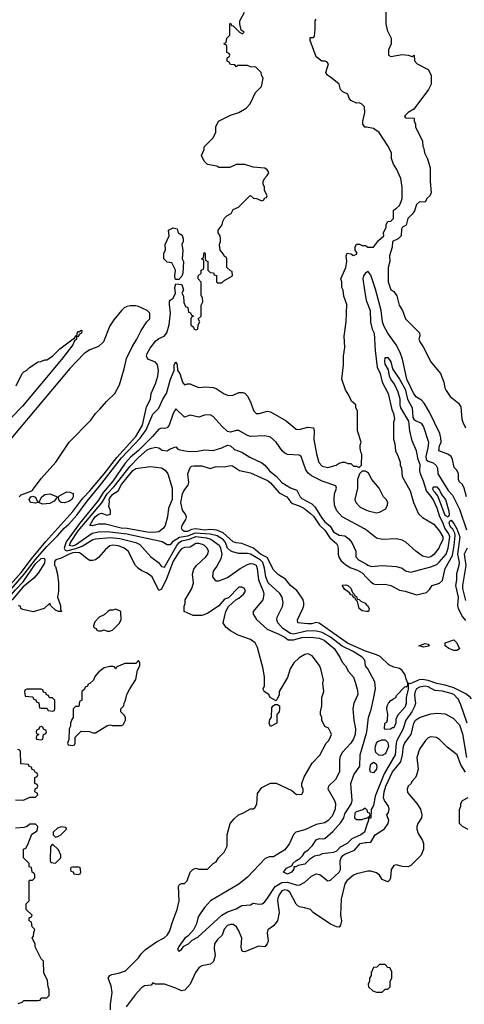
# Model space of a CAD drawing. Header units: inches. Extents: x 2348341 to 2479810, y 460419 to 613669.
# Tile 541 of 656: x 2417580 to 2420683, y 577868 to 584738. Entities that reach past the tile are written whole.
import ezdxf

# ---------------------------------------------------------------- set-up
doc = ezdxf.new("R2010")
doc.units = ezdxf.units.IN
doc.header["$MEASUREMENT"] = 0
for name, color, linetype in [('C4517', 7, 'Continuous'), ('C4518', 7, 'Continuous'), ('C4527', 7, 'Continuous'), ('C4528', 7, 'Continuous')]:
    doc.layers.add(name, color=color, linetype=linetype)

msp = doc.modelspace()

# ---------------------------------------------------------------- linework, layer by layer
at = {"layer": 'C4517', "color": 2}
for points, elevation in [([(2417677.3, 580000), (2417678, 579998), (2417692.7, 579992.7), (2417698, 579978), (2417712.7, 579972.7), (2417718, 579938), (2417730, 579934), (2417770, 579934), (2417778, 579918), (2417810, 579914), (2417822, 579918), (2417826, 579930), (2417826, 579990), (2417816, 580000)], 78), ([(2418014, 580000), (2418014, 579990), (2417998, 579982), (2417992.7, 579947.3), (2417970, 579946), (2417954, 579930), (2417954, 579870), (2417943.6, 579856.4), (2417934, 579830), (2417934, 579810), (2417926, 579790), (2417923.6, 579716.4), (2417914, 579690), (2417918, 579678), (2417950, 579674), (2417962, 579678), (2417966, 579690), (2417967.3, 579732.7), (2418010, 579774), (2418067.3, 579772.7), (2418090, 579762), (2418110, 579762), (2418189.1, 579810.9), (2418210, 579818), (2418226, 579814), (2418290, 579814), (2418302, 579818), (2418318, 579850), (2418318, 579870), (2418310, 579886), (2418286, 579910), (2418286, 579930), (2418306, 579950), (2418308, 579970), (2418316.4, 579983.6), (2418320.5, 580000)], 78), ([(2418214, 577830), (2418214, 577870), (2418225.2, 577950), (2418217.5, 577997.5), (2418198, 578050), (2418208, 578070), (2418223.1, 578076.9), (2418270, 578084.7), (2418318, 578102), (2418410, 578192), (2418430, 578222), (2418458, 578250), (2418534.6, 578305.4), (2418588.9, 578331.1), (2418609.1, 578350.9), (2418624.7, 578375.3), (2418635.5, 578404.5), (2418643.2, 578436.8), (2418679, 578530), (2418694, 578590), (2418688.7, 578690), (2418695.3, 578704.7), (2418710, 578712), (2418730, 578712), (2418748, 578730), (2418769.3, 578790.7), (2418788, 578810), (2418810, 578818), (2418830, 578811.3), (2418890, 578812), (2418930, 578852), (2418950, 578862), (2418968, 578890), (2419008, 578930), (2419028.4, 578971.6), (2419028.7, 579050), (2419049.1, 579130.9), (2419076.4, 579163.6), (2419106, 579190), (2419138, 579202), (2419190, 579232), (2419210, 579232), (2419220.4, 579239.6), (2419234.6, 579265.4), (2419240.4, 579339.6), (2419270, 579382), (2419330, 579412), (2419370, 579412), (2419479.8, 579359.8), (2419512.7, 579332.7), (2419550, 579334), (2419558, 579350), (2419558, 579370), (2419548, 579390), (2419548, 579410), (2419564.7, 579455.3), (2419622, 579550), (2419673.6, 579606.4), (2419718, 579690), (2419738, 579710), (2419750, 579734), (2419755.3, 579750), (2419750, 579766), (2419734.6, 579794.6), (2419710, 579806), (2419688, 579850), (2419688, 579870), (2419678, 579890), (2419678, 579910), (2419688.4, 579951.6), (2419688.9, 580000)], 74), ([(2419925.8, 580000), (2419912.7, 579970), (2419903.7, 579930), (2419911.9, 579851.9), (2419924.5, 579790), (2419920.7, 579750), (2419910, 579721), (2419890, 579690.8), (2419830, 579624.7), (2419815.1, 579590), (2419812.3, 579570), (2419812.3, 579490), (2419783.3, 579436.7), (2419734, 579390), (2419729.3, 579370.7), (2419777.2, 579290), (2419783.7, 579270), (2419780.7, 579230), (2419759.5, 579180.5), (2419732.3, 579150), (2419710, 579135.5), (2419650, 579123.8), (2419570, 579086), (2419506, 579070), (2419490, 579054), (2419462, 578990), (2419430, 578946.8), (2419350, 578898), (2419323.1, 578896.9), (2419294, 578886), (2419170, 578755.5), (2419110, 578706), (2418912.3, 578590), (2418870, 578542.8), (2418830, 578486), (2418822, 578470), (2418813.3, 578430), (2418792.9, 578387.1), (2418754.9, 578345.1), (2418732.7, 578330), (2418690, 578270.7), (2418681.2, 578250), (2418690, 578239), (2418710.3, 578249.7), (2418726, 578274), (2418758.8, 578290), (2418783.1, 578316.9), (2418824, 578336), (2418990, 578491.5), (2419030, 578513.6), (2419090, 578534.5), (2419130, 578558), (2419190, 578562), (2419210, 578574), (2419250, 578566), (2419271.3, 578570), (2419290, 578584), (2419310, 578609), (2419363.7, 578690), (2419410, 578718), (2419450, 578721), (2419510, 578700.9), (2419530, 578699.3), (2419570, 578721.2), (2419616.4, 578763.6), (2419650, 578779.3), (2419674.8, 578774.8), (2419730, 578729), (2419750, 578734), (2419810.3, 578789.7), (2419819.3, 578810), (2419816.5, 578870), (2419822.6, 578890), (2419834.5, 578905.5), (2419850, 578916.4), (2419915.9, 578944.1), (2419956, 578990), (2419990, 578997.6), (2420000, 578997.9)], 70), ([(2419377, 580000), (2419370, 579986), (2419344.8, 580000)], 74), ([(2420000, 579112.7), (2419985.5, 579070), (2419960.7, 579050), (2419898, 579022), (2419866, 578990), (2419815.8, 578964.2), (2419790, 578938), (2419770, 578927), (2419690, 578919), (2419672, 578910), (2419637.3, 578902.7), (2419601.4, 578878.6), (2419570, 578845.2), (2419523.6, 578836.4), (2419508, 578828), (2419492, 578828), (2419492, 578812), (2419477.3, 578790), (2419450, 578777.2), (2419422, 578790), (2419442, 578818), (2419482, 578838), (2419486, 578850), (2419508, 578870), (2419534.6, 578885.4), (2419554.6, 578905.4), (2419568.7, 578930), (2419593.2, 578946.8), (2419623.2, 578976.8), (2419650, 579016), (2419670, 579026), (2419690, 579022), (2419710, 579024.7), (2419766, 579074), (2419822, 579138), (2419841.2, 579170), (2419850, 579198), (2419895.3, 579270), (2419899, 579290), (2419891.6, 579410), (2419911.6, 579470), (2419953.3, 579530), (2419955.6, 579610), (2420000, 579760.2)], 66), ([(2417550, 579294), (2417607.3, 579292.7), (2417650, 579314), (2417690, 579314), (2417706, 579330), (2417702, 579342), (2417686, 579350), (2417687.3, 579372.7), (2417702, 579378), (2417706, 579390), (2417702, 579402), (2417686, 579410), (2417686, 579450), (2417702, 579458), (2417706, 579470), (2417702, 579482), (2417687.3, 579487.3), (2417682, 579502), (2417667.3, 579507.3), (2417662, 579522), (2417647.3, 579527.3), (2417642, 579542), (2417587.3, 579547.3), (2417586, 579630), (2417582, 579642), (2417567.3, 579647.3)], 78), ([(2420000, 579228), (2419990, 579238), (2419973.7, 579226.3), (2419927.9, 579212.1), (2419918.8, 579201.2), (2419916, 579170), (2419930, 579158.8), (2419970, 579157.3), (2419990, 579166), (2419995.3, 579164.7), (2420000, 579167)], 66), ([(2417570, 577874), (2417596.4, 577883.6), (2417610, 577894), (2417710, 577894), (2417722, 577898), (2417730, 577914), (2417770, 577914), (2417786, 577930), (2417786, 577970), (2417778, 577990), (2417774.6, 578034.6), (2417748.7, 578088.7), (2417746, 578170), (2417730, 578186), (2417688, 578270), (2417688, 578290), (2417668, 578330), (2417676.4, 578343.6), (2417678, 578370), (2417686, 578390), (2417668, 578410), (2417662, 578442), (2417646, 578450), (2417647.3, 578472.7), (2417662, 578478), (2417666, 578490), (2417626, 578530), (2417626, 578570), (2417646, 578590), (2417646, 578730), (2417650, 578734), (2417670, 578734), (2417686, 578750), (2417686, 578770), (2417682, 578782), (2417666, 578790), (2417662, 578822), (2417647.3, 578827.3), (2417646, 578850), (2417606, 578890), (2417606, 578950), (2417622, 578958), (2417636.4, 578983.6), (2417664, 579056), (2417702, 579078), (2417706, 579110), (2417690, 579126), (2417650, 579126), (2417632, 579108), (2417610, 579102), (2417550, 579098)], 78), ([(2420000, 578795), (2419930, 578779.3), (2419910, 578769.3), (2419864, 578730), (2419848, 578710), (2419822.8, 578602.8), (2419818, 578490), (2419824.7, 578450), (2419819.6, 578420.4), (2419810, 578406), (2419790, 578408), (2419750, 578428.7), (2419628, 578510), (2419608.9, 578528.9), (2419570, 578542), (2419529.2, 578549.2), (2419510, 578568), (2419464.5, 578650), (2419450, 578661.6), (2419430, 578667.3), (2419410, 578659.5), (2419390, 578632.3), (2419380.3, 578610), (2419378.7, 578590), (2419390.8, 578510), (2419378, 578450), (2419350, 578415.3), (2419310.8, 578389.2), (2419308, 578368), (2419313, 578310), (2419306.8, 578290), (2419291.3, 578270), (2419246.4, 578273.6), (2419150, 578235.3), (2419138, 578238), (2419130, 578246), (2419126.3, 578266.3), (2419129.4, 578330), (2419110, 578382), (2419093.2, 578410), (2419070, 578425.2), (2419050, 578426), (2419030, 578418), (2419007.4, 578392.6), (2418993, 578350), (2418959.3, 578320.7), (2418939.3, 578290), (2418936.7, 578256.7), (2418943, 578210), (2418933, 578167), (2418910.6, 578149.4), (2418850, 578137.2), (2418830, 578124), (2418806.8, 578090), (2418770, 578008), (2418732.7, 577967.3), (2418710, 577962), (2418670, 577982), (2418590, 578008.7), (2418528.7, 578008.7), (2418510, 578018), (2418498.5, 578001.5), (2418450, 577996.3), (2418430, 577983.7), (2418385.1, 577934.9), (2418322.8, 577850)], 74)]:
    msp.add_lwpolyline(points, dxfattribs=dict(at, elevation=elevation))
for points, elevation in [([(2419330, 579806), (2419322, 579830), (2419325.6, 579854.4), (2419338, 579870), (2419340.4, 579939.6), (2419348, 579952), (2419360.4, 579959.6), (2419379.6, 579959.6), (2419392, 579950), (2419394, 579930), (2419391.6, 579908.4), (2419374, 579890), (2419374, 579830)], 74), ([(2417730, 579806), (2417718, 579802), (2417712.7, 579787.3), (2417698, 579782), (2417694, 579770), (2417698, 579758), (2417714, 579750), (2417698, 579742), (2417694, 579730), (2417698, 579718), (2417730, 579714), (2417742, 579718), (2417746, 579750), (2417762, 579758), (2417766, 579770), (2417762, 579782), (2417747.3, 579787.3), (2417742, 579802)], 78), ([(2417870, 579106), (2417843.6, 579096.4), (2417814, 579070), (2417814, 579050), (2417830, 579034), (2417850, 579042), (2417866, 579050), (2417906, 579090), (2417902, 579102)], 78), ([(2417810, 578986), (2417794, 578970), (2417792.7, 578872.7), (2417798, 578858), (2417830, 578854), (2417866, 578890), (2417866, 578910), (2417850, 578946)], 78), ([(2417990, 578826), (2417950, 578826), (2417938, 578822), (2417934, 578810), (2417938, 578798), (2417952.7, 578792.7), (2417958, 578778), (2417990, 578774), (2418002, 578778), (2418006, 578790), (2418002, 578822)], 78)]:
    msp.add_lwpolyline(points, close=True, dxfattribs=dict(at, elevation=elevation))
at = {"layer": 'C4518', "color": 2}
for points, elevation in [([(2417443.9, 580716.1), (2417590, 580880.8), (2417663.3, 580976.7), (2417763.6, 581096.4), (2417950, 581307.7), (2418020.8, 581399.2), (2418069.7, 581450), (2418170, 581570.3), (2418256.8, 581683.2), (2418390, 581830.4), (2418436.5, 581910), (2418464.2, 582035.8), (2418492.7, 582090), (2418497.2, 582130), (2418530, 582204.7), (2418544.2, 582250), (2418547.8, 582290), (2418540.7, 582330), (2418527.8, 582347.8), (2418475.3, 582370), (2418464, 582390), (2418469, 582409), (2418490, 582446), (2418530, 582497.3), (2418550, 582513.4), (2418589.3, 582530.7), (2418606, 582554), (2418622, 582610), (2418633.2, 582690), (2418625.1, 582750), (2418626.3, 582773.7), (2418630, 582782), (2418650, 582794), (2418668, 582830), (2418662, 582870), (2418670, 582894), (2418711.6, 582891.6), (2418722, 582850), (2418712, 582830), (2418722, 582810), (2418725.4, 582765.4), (2418738, 582738), (2418754, 582730), (2418758, 582698), (2418770, 582694), (2418778, 582678), (2418794, 582670), (2418778, 582662), (2418774, 582650), (2418774, 582610), (2418792.7, 582592.7), (2418798, 582578), (2418810, 582574), (2418822, 582578), (2418826, 582610), (2418838, 582630), (2418826, 582650), (2418846, 582670), (2418847.3, 582747.3), (2418858, 582770), (2418856.4, 582796.4), (2418847.3, 582812.7), (2418847.3, 582907.3), (2418826, 582930), (2418826, 582950), (2418846, 582970), (2418846, 582990), (2418862, 582998), (2418866, 583010), (2418866, 583050), (2418862, 583062), (2418848, 583070), (2418862, 583078), (2418867.3, 583112.7), (2418874, 583110), (2418874, 583070), (2418878, 583058), (2418894, 583050), (2418894, 582990), (2418910, 582974), (2418931.6, 582971.6), (2418938, 582958), (2418952.7, 582952.7), (2418954, 582910), (2418962, 582902), (2418990, 582902), (2419004, 582916), (2419066, 582950), (2419062, 582982), (2419050, 582986), (2419026, 583010), (2419026, 583070), (2419022, 583082), (2419010, 583086), (2419003.1, 583103.1), (2418978, 583130), (2418975.3, 583170), (2418982, 583190), (2418982, 583210), (2418978, 583230), (2418966, 583250), (2418966, 583270), (2418994, 583306), (2418998, 583330), (2419010, 583354), (2419026, 583370), (2419054.6, 583385.4), (2419070, 583414), (2419106, 583430), (2419186, 583510), (2419190, 583512), (2419212.7, 583492.7), (2419231.6, 583491.6), (2419270, 583474), (2419282, 583478), (2419290, 583494), (2419302, 583498), (2419306, 583510), (2419288.4, 583548.4), (2419288, 583570), (2419278, 583590), (2419278, 583610), (2419288, 583630), (2419308, 583650), (2419318, 583670), (2419316.4, 583676.4), (2419308, 583690), (2419290, 583702), (2419210, 583709), (2419150, 583728.7), (2419091.6, 583728.4), (2419047.3, 583707.3), (2418970, 583706), (2418956.4, 583716.4), (2418890, 583728), (2418868, 583750), (2418848.7, 583790), (2418867.3, 583832.7), (2418868.4, 583851.6), (2418928.4, 583911.6), (2418948, 583950), (2418948.4, 583991.6), (2418968, 584030), (2419050, 584071.3), (2419110, 584091.3), (2419160.4, 584119.6), (2419188, 584150), (2419226, 584230), (2419268, 584272), (2419278, 584330), (2419268, 584350), (2419266, 584370), (2419227.3, 584407.3), (2419190, 584408.7), (2419170, 584418), (2419102, 584418), (2419090, 584408), (2419082, 584422), (2419050, 584426), (2419042, 584442), (2419028.4, 584448.4), (2419028.4, 584471.6), (2419042, 584478), (2419046, 584490), (2419042, 584502), (2419026, 584510), (2419026, 584550), (2419022, 584562), (2419010, 584566), (2419008, 584572), (2419022, 584578), (2419026, 584610), (2419046, 584630), (2419046, 584710), (2419050, 584714), (2419058, 584698), (2419070, 584694), (2419114, 584650), (2419130, 584642), (2419138, 584642), (2419146, 584650), (2419126, 584666), (2419115.3, 584710), (2419115.3, 584730), (2419148, 584790)], 78), ([(2420000, 583987.1), (2419989.1, 583989.1), (2419975.3, 584010), (2419975.3, 584030), (2419988, 584090), (2419986, 584130), (2419966, 584150), (2419950, 584158), (2419930, 584155.3), (2419890, 584175.3), (2419879, 584190), (2419870, 584218), (2419834.6, 584234.6), (2419818, 584250), (2419808.4, 584288.4), (2419750, 584338), (2419728, 584350), (2419715.3, 584370), (2419735.3, 584430), (2419723.1, 584443.1), (2419710, 584448.7), (2419689.3, 584449.3), (2419650, 584478), (2419607.3, 584592.7), (2419607.3, 584612.7), (2419630, 584614), (2419636.4, 584623.6), (2419642, 584670), (2419642, 584730), (2419650, 584742)], 74), ([(2417454.9, 580690), (2417611.4, 580868.6), (2417689.2, 580970.8), (2417770, 581063.2), (2417844.2, 581135.8), (2417890, 581190.3), (2417922, 581218), (2417978.4, 581281.6), (2418050, 581379.5), (2418137, 581483), (2418290, 581680.7), (2418421.7, 581818.3), (2418462.5, 581877.5), (2418510, 581986.8), (2418551.5, 582028.5), (2418579.3, 582090), (2418605.2, 582130), (2418632.3, 582230), (2418659, 582290), (2418657.2, 582330), (2418670, 582351), (2418679.1, 582330), (2418681, 582290), (2418697.3, 582270), (2418716, 582210), (2418730, 582191.3), (2418750, 582198), (2418770, 582198), (2418787.1, 582187.1), (2418830, 582171.3), (2418876, 582176), (2418930, 582171.3), (2418950, 582164.7), (2419007.1, 582127.1), (2419036.9, 582116.9), (2419070, 582118), (2419110, 582138), (2419136.9, 582136.9), (2419150, 582132), (2419170, 582112), (2419190, 582072), (2419210.9, 582010.9), (2419230, 581991.3), (2419250, 581991), (2419310, 582006), (2419330, 582001), (2419439.3, 581939.3), (2419510, 581881), (2419530, 581878.8), (2419590, 581896), (2419630, 581891.3), (2419634.8, 581870), (2419633.4, 581810), (2419650.6, 581710), (2419668.3, 581648.3), (2419690, 581622.8), (2419730, 581614.8), (2419789.1, 581630.9), (2419810, 581644.7), (2419831.6, 581651.6), (2419850, 581652), (2419870, 581642), (2419890, 581642), (2419910, 581622), (2419930, 581622), (2419950, 581614), (2419966, 581630), (2419967.3, 581707.3), (2419960.4, 581720.4), (2419955.3, 581750), (2419955.3, 581770), (2419962, 581790), (2419938, 581870), (2419938, 582010), (2419926, 582030), (2419926, 582050), (2419896.4, 582076.4), (2419878, 582118), (2419854.6, 582154.6), (2419829, 582230), (2419839, 582330), (2419839, 582390), (2419848.7, 582450), (2419844, 582530), (2419859, 582630), (2419862, 582750), (2419842, 582810), (2419838, 582850), (2419828.7, 582870), (2419828.4, 582908.4), (2419822, 582930), (2419855.3, 583010), (2419862, 583050), (2419858, 583090), (2419866, 583110), (2419890, 583104.7), (2419910, 583092), (2419930, 583102), (2419935.3, 583110), (2419922, 583130), (2419922, 583150), (2419930, 583172), (2419951.1, 583171.1), (2419970, 583162), (2419990, 583162), (2420000, 583157)], 74), ([(2420000, 582974.6), (2419990, 582966.4), (2419979.8, 582950), (2419975.6, 582930), (2419985.6, 582850), (2419998.7, 582778.7), (2420000, 582775.3)], 70), ([(2417576, 581410), (2417590, 581422.4), (2417664, 581450), (2417670, 581456), (2417730, 581536), (2417833.2, 581650), (2417925.2, 581790), (2418075.6, 581944.4), (2418109.5, 581990.5), (2418140.1, 582019.9), (2418185.4, 582074.6), (2418244, 582130), (2418276, 582190), (2418310, 582302), (2418325.4, 582374.6), (2418364.1, 582455.9), (2418398, 582510), (2418428, 582570), (2418468, 582630), (2418488, 582650), (2418488, 582690), (2418470, 582708), (2418410, 582738), (2418390, 582742), (2418350, 582742), (2418330, 582737.2), (2418310, 582728.7), (2418290, 582708.7), (2418236.3, 582643.7), (2418210, 582602), (2418166, 582490), (2418130, 582459), (2418070, 582435.3), (2418030.7, 582409.3), (2417930, 582304), (2417394.8, 581670)], 82), ([(2417556.4, 582183.6), (2417598, 582270), (2417610, 582282), (2417630, 582292), (2417649.1, 582310.9), (2417710, 582352), (2417727.3, 582352.7), (2417755.3, 582364.7), (2417770, 582366), (2417810, 582391), (2417859.5, 582440.5), (2417962, 582518), (2417970, 582532), (2417982, 582538), (2417982, 582550), (2417990, 582562), (2417998, 582562), (2418010, 582572), (2418014, 582570), (2418010.8, 582550), (2417996.9, 582543.1), (2417986, 582526), (2417974, 582526), (2417976, 582510), (2417962, 582498), (2417950.5, 582470), (2417872.2, 582367.8), (2417598.6, 582041.4), (2417452, 581890)], 78), ([(2420000, 581176), (2419986.6, 581186.6), (2419830.8, 581270), (2419792.3, 581312.3), (2419776.3, 581350), (2419773.4, 581390), (2419777.3, 581430), (2419790.7, 581470), (2419786, 581486), (2419690, 581518), (2419616.1, 581556.1), (2419594.2, 581574.2), (2419576.7, 581596.7), (2419544.7, 581690), (2419530, 581698.8), (2419450, 581704.9), (2419430, 581714), (2419410.8, 581730), (2419370, 581791.3), (2419330, 581826), (2419290, 581834.8), (2419190, 581831), (2419170, 581836), (2419108.4, 581871.6), (2419090, 581872), (2419050, 581861), (2419030, 581866), (2418990, 581902), (2418930.5, 581970.5), (2418910, 581981), (2418870, 581978), (2418830, 581964.7), (2418770, 581978), (2418730, 581966), (2418670, 582022.8), (2418650, 581991.3), (2418622.6, 581910), (2418610, 581890.4), (2418590, 581886), (2418570, 581887.7), (2418550, 581880.7), (2418507.3, 581830), (2418410, 581732.2), (2418354.2, 581685.8), (2418316.9, 581643.1), (2418230, 581518.4), (2418161.6, 581438.4), (2418130, 581386.3), (2417997.6, 581222.4), (2417904.9, 581095.1), (2417889.8, 581049.8), (2417897.6, 581037.6), (2417910, 581033.3), (2417972.5, 581047.5), (2418015.1, 581064.9), (2418090, 581111.2), (2418110, 581116.3), (2418213.9, 581126.1), (2418278.3, 581118.3), (2418390.8, 581090.8), (2418417.3, 581077.3), (2418494, 580990), (2418549.2, 580950), (2418570, 580924), (2418590, 580919), (2418676.6, 581070), (2418690, 581087.7), (2418710, 581102.6), (2418765.7, 581114.3), (2418810, 581132.8), (2418883.8, 581123.8), (2418914.3, 581114.3), (2418971.6, 581071.6), (2418982.3, 581050), (2418991.1, 581010), (2418982.7, 580977.3), (2418954.8, 580925.2), (2418929.2, 580890), (2418925.2, 580850), (2418942, 580830), (2418950, 580824), (2418970, 580824), (2419030, 580846.6), (2419119.1, 580910), (2419170, 580937.4), (2419190, 580943), (2419210, 580942.4), (2419230, 580931.5), (2419238.3, 580910), (2419246.3, 580830), (2419279.5, 580750), (2419283.7, 580730), (2419277.2, 580690), (2419209, 580610), (2419209, 580590), (2419232.1, 580552.1), (2419306, 580486), (2419389.2, 580450), (2419430, 580429.4), (2419452.5, 580412.5), (2419490, 580410.9), (2419550, 580426.9), (2419610, 580430.9), (2419670, 580423.5), (2419704.5, 580410), (2419773.6, 580350), (2419813.2, 580290), (2419830, 580255.3), (2419853.2, 580230), (2419874, 580190), (2419909, 580150), (2419924, 580110), (2419938, 580058), (2419939, 580030), (2419925.8, 580000)], 70), ([(2420000, 580221.5), (2419993.2, 580230), (2419989, 580270), (2419969.2, 580290), (2419907, 580330), (2419830, 580367.1), (2419748.2, 580430), (2419690, 580463.1), (2419650.9, 580470.9), (2419590, 580473.1), (2419490, 580449.8), (2419470, 580454.8), (2419415.6, 580490), (2419380.9, 580530), (2419375.1, 580550), (2419377.2, 580570), (2419415.1, 580644.9), (2419419.3, 580670), (2419412.7, 580710), (2419395.6, 580735.6), (2419314, 580810), (2419298.7, 580850), (2419288.1, 580911.9), (2419276, 580950), (2419257.4, 580970), (2419190, 581009.6), (2419170, 581014.3), (2419110, 581014.5), (2419064.4, 581024.4), (2419050, 581031.8), (2419031, 581051), (2419015.6, 581090), (2419002.3, 581110), (2418957.8, 581137.8), (2418910, 581148.5), (2418804.5, 581155.5), (2418750, 581135.5), (2418694.2, 581125.8), (2418645.5, 581094.5), (2418630, 581074), (2418610, 581075.3), (2418574.7, 581094.7), (2418327.7, 581147.7), (2418190, 581164.6), (2418130, 581163.1), (2418086.5, 581153.5), (2417970, 581070.8), (2417945.5, 581065.5), (2417928.7, 581070), (2417934.2, 581090), (2417988.4, 581171.6), (2418152.6, 581367.4), (2418189.8, 581430), (2418238.5, 581481.5), (2418350, 581622.2), (2418410, 581684), (2418470, 581735.8), (2418490, 581746.8), (2418530, 581754.8), (2418550, 581751), (2418575.3, 581735.3), (2418610, 581731), (2418630, 581744.7), (2418670, 581758), (2418682.5, 581742.5), (2418696.8, 581736.8), (2418748.3, 581728.3), (2418810, 581725.5), (2418870, 581738), (2418930, 581733), (2418990, 581750.5), (2419030, 581770.6), (2419050, 581766), (2419079.9, 581739.9), (2419130, 581720.5), (2419185.8, 581685.9), (2419270, 581646.7), (2419290.2, 581630.2), (2419322.4, 581590), (2419371.8, 581551.8), (2419410, 581508.4), (2419470, 581470.7), (2419514.6, 581454.6), (2419538, 581410), (2419550, 581398), (2419619.5, 581359.5), (2419638.9, 581338.9), (2419690, 581258), (2419710, 581234.9), (2419745.5, 581205.5), (2419770, 581166), (2419810, 581140.7), (2419850, 581136), (2419875.9, 581115.9), (2419898, 581090), (2419924.7, 581030), (2419924.7, 580990), (2419944.7, 580970), (2420000, 580938.4)], 66), ([(2420000, 580329.4), (2419998, 580330), (2419867.5, 580387.5), (2419670, 580527.8), (2419650, 580531.5), (2419616.9, 580523.1), (2419590, 580522), (2419522, 580530), (2419519, 580550), (2419557, 580630), (2419562, 580650), (2419562.9, 580670), (2419557.6, 580690), (2419546, 580710), (2419514.5, 580754.5), (2419469.8, 580789.8), (2419434.3, 580834.3), (2419386, 580866), (2419350, 580900.7), (2419305.9, 580985.9), (2419260.5, 581010), (2419210.9, 581050.9), (2419130, 581082.4), (2419090, 581088), (2419070, 581095.6), (2418998.8, 581158.8), (2418956.8, 581176.8), (2418910, 581180.9), (2418870, 581175.4), (2418810, 581186.2), (2418778.2, 581181.8), (2418750, 581167.7), (2418727.8, 581167.8), (2418716.6, 581176.6), (2418709.5, 581190), (2418712.7, 581210), (2418739, 581250), (2418744, 581270), (2418735.3, 581290), (2418715.5, 581315.5), (2418704.5, 581370), (2418716.2, 581430), (2418725.1, 581450), (2418755.1, 581490), (2418760.9, 581510), (2418754, 581570), (2418770, 581614), (2418778, 581622), (2418794.6, 581625.4), (2418850, 581626), (2418910, 581606), (2418950, 581621), (2419010, 581617.3), (2419050, 581627.3), (2419064.5, 581624.5), (2419112.8, 581592.8), (2419190, 581576.3), (2419310, 581524), (2419330, 581506.8), (2419390, 581436.3), (2419444, 581410), (2419472.1, 581372.1), (2419483.4, 581363.4), (2419530, 581347.3), (2419562.8, 581330), (2419610, 581293.7), (2419630, 581275.3), (2419671.7, 581211.7), (2419710, 581177), (2419743.5, 581123.5), (2419790, 581082.4), (2419797.7, 581070), (2419801.7, 581050), (2419802, 581010), (2419807.7, 580987.7), (2419823, 580963), (2419855.4, 580935.4), (2419890, 580914), (2419936.5, 580896.5), (2419970, 580878), (2420000, 580846.4)], 62), ([(2420000, 581582.5), (2419990, 581588), (2419970, 581588), (2419952, 581570), (2419938, 581530), (2419938, 581470), (2419918, 581390), (2419924.7, 581370), (2419956.9, 581336.9), (2420000, 581316.1)], 74), ([(2419344.8, 580000), (2419328.9, 580008.9), (2419318, 580030), (2419286, 580050), (2419280.4, 580060.4), (2419278, 580070), (2419288, 580090), (2419288.7, 580150), (2419279, 580210), (2419238.6, 580358.6), (2419224, 580390), (2419190, 580412.7), (2419104.8, 580444.8), (2419050, 580474), (2419018.6, 580498.6), (2418999, 580530), (2419019, 580610), (2419036.5, 580643.5), (2419088.7, 580691.3), (2419110, 580701), (2419142, 580730), (2419155.3, 580750), (2419148, 580770), (2419130, 580779), (2419110, 580779), (2419036, 580704), (2419010, 580694), (2418970.8, 580649.2), (2418890, 580595.3), (2418850, 580582), (2418790, 580582), (2418728.9, 580608.9), (2418727.3, 580647.3), (2418734.6, 580665.4), (2418735.3, 580690), (2418780.9, 580770), (2418792.7, 580810), (2418785.2, 580870), (2418794.8, 580905.2), (2418813.2, 580930), (2418879, 580990), (2418893.2, 581010), (2418897.2, 581030), (2418889, 581050), (2418869.5, 581069.5), (2418855.9, 581075.9), (2418830, 581083.7), (2418810, 581082.9), (2418770, 581058.4), (2418730, 581055.1), (2418710, 581045.2), (2418690, 581023.7), (2418650, 580959.6), (2418603.7, 580836.3), (2418570, 580765.2), (2418550, 580755.3), (2418505.2, 580850), (2418470, 580876), (2418432, 580892), (2418410, 580909), (2418389.2, 580930), (2418336, 581030), (2418309.3, 581050), (2418270, 581068.2), (2418230, 581072.6), (2418210, 581066.3), (2418178.9, 581041.1), (2418130, 580985.2), (2418110, 580969), (2418090, 580964), (2418070, 580965.2), (2418050, 580976), (2418012.3, 581010), (2417997.6, 581017.6), (2417970, 581021.1), (2417950, 581017.4), (2417924.9, 581010), (2417870, 580981.3), (2417832, 580970), (2417822, 580958), (2417822, 580930), (2417830, 580922), (2417844.4, 580870), (2417850.7, 580810), (2417850.8, 580750), (2417844.7, 580710), (2417864, 580650), (2417864.7, 580624.7), (2417870.7, 580609.3), (2417850.9, 580609.1), (2417830, 580619), (2417795.3, 580650), (2417790, 580666), (2417750.9, 580629.1), (2417674.4, 580605.6), (2417602, 580622), (2417588, 580630), (2417586, 580646), (2417570, 580648)], 74), ([(2420000, 580610), (2419970, 580614), (2419949.3, 580629.3), (2419938, 580678), (2419926, 580690), (2419922, 580702), (2419910, 580706), (2419902, 580722), (2419890, 580726), (2419880.4, 580740.4), (2419845.6, 580765.6), (2419830, 580792), (2419856, 580796), (2419870.9, 580790.9), (2419890, 580772), (2419902, 580742), (2419914, 580730), (2419918, 580718), (2419930, 580714), (2419934, 580694), (2419950, 580692), (2419961, 580681), (2419990, 580666), (2420000, 580656)], 58), ([(2419688.9, 580000), (2419689, 580010), (2419702, 580050), (2419695.3, 580110), (2419699, 580130), (2419682, 580210), (2419672.5, 580232.5), (2419620.2, 580300.2), (2419593.6, 580313.6), (2419570, 580309.2), (2419530, 580286), (2419494, 580250), (2419467.3, 580210), (2419450, 580148), (2419391.3, 580050), (2419390, 580026), (2419377, 580000)], 74), ([(2418320.5, 580000), (2418328, 580030), (2418348, 580070), (2418390, 580134), (2418401.2, 580198.8), (2418418, 580230), (2418418, 580250), (2418410, 580266), (2418390, 580246), (2418312.7, 580247.3), (2418258, 580222), (2418250, 580208), (2418242, 580222), (2418230, 580226), (2418210, 580226), (2418170, 580215.3), (2418131.6, 580188.4), (2418103.6, 580156.4), (2418094, 580130), (2418070, 580106), (2418058, 580102), (2418052.7, 580087.3), (2418038, 580082), (2418032.7, 580067.3), (2418014, 580050), (2418014, 580000)], 78), ([(2417816, 580000), (2417810, 580006), (2417787.3, 580007.3), (2417782, 580022), (2417767.3, 580027.3), (2417762, 580042), (2417747.3, 580047.3), (2417742, 580062), (2417730, 580066), (2417630, 580066), (2417618, 580062), (2417614, 580050), (2417618, 580018), (2417672.7, 580012.7), (2417677.3, 580000)], 78)]:
    msp.add_lwpolyline(points, dxfattribs=dict(at, elevation=elevation))
for points, elevation in [([(2418670, 582926), (2418666, 582930), (2418662, 582950), (2418668, 582990), (2418642, 583042), (2418610, 583046), (2418586, 583070), (2418586, 583110), (2418598, 583130), (2418595.3, 583170), (2418622, 583230), (2418618, 583270), (2418650, 583284.7), (2418678, 583278), (2418686, 583250), (2418714.8, 583234.8), (2418721, 583210), (2418721, 583190), (2418712, 583170), (2418718, 583130), (2418714, 583070), (2418722, 583050), (2418718, 582970), (2418711.6, 582948.4), (2418690, 582926)], 78), ([(2418510, 581159.6), (2418470, 581162), (2418330, 581187.4), (2418288, 581190), (2418178.6, 581218.6), (2418130, 581218), (2418086.8, 581206.8), (2418069.5, 581210), (2418092.3, 581250), (2418110, 581271.8), (2418130, 581287.3), (2418150, 581296), (2418190, 581282), (2418212.7, 581287.3), (2418214.6, 581314.6), (2418202, 581342), (2418206.8, 581373.2), (2418204.7, 581390), (2418210, 581402.8), (2418230, 581427.7), (2418268.2, 581451.8), (2418290, 581495.5), (2418370, 581592.2), (2418390, 581606.8), (2418490, 581621), (2418570, 581610.7), (2418595.9, 581595.9), (2418614, 581570), (2418643.8, 581470), (2418643.8, 581390), (2418619.3, 581330), (2418610.4, 581270), (2418594.4, 581210), (2418584, 581190), (2418550, 581165.6)], 62), ([(2417890, 581367.2), (2417869, 581369), (2417858, 581378), (2417852.3, 581390), (2417851.1, 581410), (2417860.8, 581419.2), (2417910, 581443.7), (2417930, 581442.7), (2417952.4, 581432.4), (2417952.4, 581410), (2417943.6, 581390), (2417923.9, 581376.1)], 78), ([(2417690, 581365.4), (2417656, 581370), (2417647.3, 581390), (2417658, 581410), (2417672.7, 581412.7), (2417690, 581406.8), (2417706, 581370)], 78), ([(2417738.4, 581358.4), (2417714, 581370), (2417734.8, 581410), (2417755.6, 581424.4), (2417790, 581430.4), (2417844.7, 581410), (2417820.3, 581379.7), (2417790, 581362.1)], 78), ([(2417490, 580656), (2417482, 580658), (2417470, 580635.3), (2417463.2, 580643.2), (2417465.1, 580650), (2417470, 580658.8), (2417478.6, 580661.4), (2417478, 580670), (2417485.1, 580674.9), (2417489.8, 580690), (2417501.7, 580698.3), (2417506.4, 580710), (2417550, 580761.1), (2417603.3, 580816.7), (2417690, 580942), (2417730, 580978.6), (2417750, 580982), (2417754.7, 580970), (2417753.5, 580946.5), (2417710, 580876), (2417678.5, 580841.5), (2417601.8, 580778.2), (2417530, 580692)], 70), ([(2418250, 580626), (2418230, 580618), (2418210, 580618), (2418194, 580610), (2418170, 580586), (2418134, 580570), (2418103.6, 580536.4), (2418094, 580510), (2418098, 580498), (2418114, 580490), (2418118, 580478), (2418130, 580474), (2418150, 580474), (2418170, 580482), (2418190, 580472), (2418210, 580472), (2418230, 580482), (2418274.6, 580525.4), (2418288, 580550), (2418286, 580610)], 78)]:
    msp.add_lwpolyline(points, close=True, dxfattribs=dict(at, elevation=elevation))
at = {"layer": 'C4527', "color": 2}
for points, elevation in [([(2420338.5, 580000), (2420340.9, 579970), (2420334.3, 579945.7), (2420316, 579910), (2420274.9, 579850), (2420253.2, 579786.8), (2420211.5, 579708.5), (2420206.3, 579690), (2420201.1, 579610), (2420124.2, 579475.8), (2420059.5, 579320.5), (2420050, 579255.3), (2420033.4, 579226.6), (2420030, 579168), (2420014, 579166), (2420014, 579154), (2420000, 579112.7)], 66), ([(2420000, 579760.2), (2420002.9, 579770), (2420013.2, 579870), (2420033.6, 579926.4), (2420049, 580000)], 66), ([(2420276.3, 580000), (2420276.3, 579970), (2420270, 579944), (2420216.3, 579883.7), (2420205.4, 579854.6), (2420204.7, 579830), (2420190, 579798), (2420182, 579798), (2420167.3, 579787.3), (2420130, 579786), (2420126, 579790), (2420128, 579830), (2420142, 579838), (2420147.3, 579852.7), (2420148, 579892), (2420142.7, 579930), (2420144.5, 579950), (2420152.7, 579970), (2420170, 579987.3), (2420189, 580000)], 62), ([(2420702, 579830), (2420658.2, 579958.2), (2420638.9, 579998.9), (2420637.9, 580000)], 66), ([(2420000, 578997.9), (2420030, 578999), (2420060.7, 579050), (2420126.8, 579093.2), (2420151, 579130), (2420156, 579150), (2420141, 579190), (2420152.8, 579207.2), (2420158, 579230), (2420153, 579250), (2420124.9, 579290), (2420118.7, 579310), (2420123.2, 579350), (2420134, 579390), (2420182.3, 579490), (2420239.2, 579560.8), (2420251.3, 579608.7), (2420258.3, 579670), (2420268.4, 579691.6), (2420312, 579750), (2420330.6, 579829.4), (2420342.8, 579850), (2420370, 579869), (2420450, 579894), (2420490, 579899), (2420550, 579894), (2420604.1, 579864.1), (2420650, 579819.3), (2420670, 579755.3), (2420698.2, 579590)], 70), ([(2420690, 579488.7), (2420658.9, 579538.9), (2420633.2, 579610), (2420562, 579662), (2420510, 579715.3), (2420489.1, 579729.1), (2420450, 579734), (2420430, 579728.7), (2420411.3, 579710), (2420370.9, 579649.1), (2420351.3, 579590), (2420361, 579510), (2420350, 579466), (2420342, 579450), (2420316.9, 579423.1), (2420310.9, 579409.1), (2420292, 579390), (2420284.7, 579370), (2420286.4, 579346.4), (2420350.6, 579270.6), (2420376, 579230), (2420386, 579190), (2420384.7, 579170), (2420358, 579130), (2420351.3, 579110), (2420351.3, 579090), (2420359.8, 579059.8), (2420390.9, 579010.9), (2420398, 578990), (2420398, 578950), (2420382, 578910), (2420310, 578838), (2420290, 578828.7), (2420249.1, 578829.1), (2420210, 578842), (2420190, 578838), (2420171.3, 578810), (2420166.8, 578750), (2420162.8, 578737.2), (2420150, 578724), (2420110, 578739.3), (2420090, 578769), (2420070, 578785.2), (2420030, 578797.2), (2420010, 578797.2), (2420000, 578795)], 74), ([(2420708.9, 579088.9), (2420669.1, 579109.1), (2420648, 579130), (2420648.4, 579228.4), (2420658, 579250), (2420658, 579270), (2420668.9, 579291.1), (2420710, 579312)], 74), ([(2420000, 579167), (2420022, 579178), (2420026, 579190), (2420022, 579202), (2420010, 579206), (2420004, 579224), (2420000, 579228)], 66)]:
    msp.add_lwpolyline(points, dxfattribs=dict(at, elevation=elevation))
for points, elevation in [([(2420110, 579603.7), (2420086.3, 579606.3), (2420066.3, 579626.3), (2420061.2, 579650), (2420062.7, 579670), (2420069.5, 579690.5), (2420078.6, 579701.4), (2420106, 579714), (2420130, 579714.8), (2420150, 579696), (2420152.5, 579667.5), (2420136.1, 579623.9), (2420130, 579615.1)], 62), ([(2420050, 579483.6), (2420028.3, 579488.3), (2420022.4, 579510), (2420030, 579544.7), (2420050, 579558.8), (2420067.3, 579547.3), (2420073, 579530), (2420070, 579509.2)], 62), ([(2420130, 578146), (2420090, 578146), (2420071.6, 578128.4), (2420050, 578126), (2420032.7, 578087.3), (2420031.6, 578068.4), (2420022, 578050), (2420022, 578030), (2420012, 578010), (2420014, 577990), (2420043.6, 577963.6), (2420070, 577954), (2420110, 577954), (2420130, 577974), (2420150, 577974), (2420166, 577990), (2420166, 578030), (2420178, 578050), (2420176.4, 578096.4), (2420162, 578122), (2420150, 578126)], 78)]:
    msp.add_lwpolyline(points, close=True, dxfattribs=dict(at, elevation=elevation))
at = {"layer": 'C4528', "color": 2}
for points, elevation in [([(2420134, 584870), (2420134, 584710), (2420145.4, 584665.4), (2420172, 584610), (2420172, 584570), (2420152.7, 584527.3), (2420154, 584490), (2420170, 584482), (2420250, 584496), (2420290.9, 584490.9), (2420318, 584482), (2420331.6, 584491.6), (2420334, 584450), (2420354, 584430), (2420431.1, 584391.1), (2420451.1, 584351.1), (2420451.1, 584288.9), (2420432, 584250), (2420330, 584114), (2420291.3, 584090), (2420265.4, 584065.4), (2420272.7, 584052.7), (2420332, 584050), (2420332.7, 584032.7), (2420342, 584010), (2420342, 583990), (2420392, 583890), (2420392.7, 583852.7), (2420399.6, 583839.6), (2420404.7, 583810), (2420426.4, 583766.4), (2420445.4, 583705.4), (2420444.7, 583610), (2420451.1, 583528.9), (2420442, 583510), (2420422, 583490), (2420410, 583466), (2420370, 583468), (2420350, 583448), (2420335.9, 583404.1), (2420319.3, 583380.7), (2420288.4, 583351.6), (2420275.9, 583304.1), (2420252, 583290), (2420243.6, 583276.4), (2420242, 583230), (2420222, 583210), (2420181, 583190), (2420179.1, 583150), (2420160.7, 583090), (2420162.8, 583050), (2420150.8, 583010), (2420151, 582910), (2420170, 582854), (2420190, 582842), (2420210.7, 582810.7), (2420227.1, 582747.1), (2420251, 582710), (2420271.3, 582650), (2420370, 582554), (2420371.6, 582531.6), (2420366, 582510), (2420371.3, 582490), (2420395.3, 582455.3), (2420450, 582352), (2420516, 582270), (2420538.8, 582210), (2420546, 582170), (2420556, 582150), (2420584.7, 582110), (2420642.8, 582062.8), (2420658, 582038), (2420666, 581950), (2420671.3, 581930), (2420692, 581890)], 74), ([(2420000, 583157), (2420010, 583152), (2420050, 583152), (2420082.9, 583197.1), (2420122, 583230), (2420118, 583250), (2420138, 583290), (2420138, 583310), (2420148, 583330), (2420170, 583332), (2420188, 583350), (2420188, 583410), (2420210, 583422), (2420230, 583442), (2420242, 583470), (2420248.4, 583491.6), (2420249, 583570), (2420239, 583630), (2420212.9, 583692.9), (2420188.7, 583730), (2420175.3, 583770), (2420175.3, 583810), (2420150, 583858), (2420088, 583950), (2420050, 583978), (2420000, 583987.1)], 74), ([(2420698, 581410), (2420682, 581470), (2420670, 581494), (2420650, 581514), (2420642, 581530), (2420642, 581570), (2420630, 581594), (2420612.7, 581612.7), (2420601, 581670), (2420590.9, 581690.9), (2420566.8, 581706.8), (2420506, 581730), (2420510, 581766), (2420521, 581790), (2420519.8, 581819.8), (2420511.3, 581850), (2420439.9, 581999.9), (2420403.4, 582063.4), (2420384.4, 582084.4), (2420350, 582105.5), (2420330, 582127.3), (2420282.6, 582230), (2420250.4, 582370.4), (2420235.1, 582415.1), (2420208.2, 582470), (2420150, 582550.5), (2420122, 582602), (2420112.7, 582630), (2420103.6, 582710), (2420062, 582858), (2420030, 582956), (2420010, 582982.8), (2420000, 582974.6)], 70), ([(2420000, 582775.3), (2420025.1, 582710), (2420027.1, 582627.1), (2420039.5, 582579.5), (2420052.6, 582550), (2420059.5, 582430), (2420074.2, 582314.2), (2420095.1, 582270), (2420109.2, 582210), (2420152, 582130), (2420178, 582018), (2420188.7, 581990), (2420195.3, 581950), (2420189, 581930), (2420188.9, 581811.1), (2420198, 581778), (2420202, 581730), (2420222, 581690), (2420235.3, 581650), (2420235.3, 581630), (2420244, 581610), (2420249, 581550), (2420305.2, 581450), (2420329.2, 581370), (2420364, 581290), (2420390, 581264), (2420470, 581217.2), (2420510, 581169.3), (2420533.6, 581130), (2420533.3, 581110), (2420511.8, 581070), (2420506, 581050), (2420470, 581006.8), (2420450, 580991), (2420430, 580986.8), (2420390, 580996), (2420344.7, 581030), (2420273.7, 581093.7), (2420250, 581106), (2420210, 581116), (2420110, 581110.8), (2420070, 581121), (2420000, 581176)], 70), ([(2420000, 580938.4), (2420010, 580932.7), (2420035.9, 580924.1), (2420110, 580930.7), (2420210, 580923.8), (2420250, 580910.5), (2420272.8, 580892.8), (2420310, 580884), (2420450, 580921.1), (2420490, 580938), (2420507.8, 580952.2), (2420556.4, 581010), (2420569.8, 581050), (2420580.7, 581130), (2420575.3, 581150), (2420547.8, 581190), (2420533.6, 581230), (2420511.7, 581270), (2420492.4, 581330), (2420465.1, 581390), (2420452.3, 581412.3), (2420418.7, 581450), (2420399, 581519), (2420376.8, 581570), (2420372.7, 581590), (2420373.5, 581633.5), (2420360.9, 581670), (2420349.8, 581730), (2420318.9, 581798.9), (2420302.8, 581870), (2420296.1, 581936.1), (2420239.2, 582030), (2420234, 582050), (2420234.7, 582090), (2420220.4, 582140.4), (2420196.2, 582196.2), (2420169.7, 582230), (2420161.3, 582250), (2420154.8, 582294.8), (2420130, 582335.3), (2420127, 582353), (2420130, 582382), (2420150, 582381), (2420170.5, 582350), (2420181.3, 582301.3), (2420230, 582230.6), (2420270, 582159.1), (2420286.4, 582090), (2420318.4, 582030), (2420323.4, 581963.4), (2420330.6, 581950), (2420341.5, 581941.5), (2420382.3, 581922.3), (2420397.3, 581897.3), (2420432, 581790), (2420428.9, 581750), (2420414, 581690), (2420417, 581670), (2420430, 581658), (2420465.3, 581645.3), (2420486.9, 581626.9), (2420495.3, 581610), (2420497.1, 581570), (2420501.4, 581561.4), (2420570, 581453), (2420599.7, 581419.7), (2420650, 581324), (2420698, 581178)], 66), ([(2420000, 581316.1), (2420010.9, 581310.9), (2420070, 581298), (2420090, 581302), (2420134.6, 581325.4), (2420147.3, 581352.7), (2420148, 581370), (2420138, 581390), (2420118, 581410), (2420088, 581470), (2420038, 581530), (2420014.6, 581574.6), (2420000, 581582.5)], 74), ([(2420000, 580846.4), (2420030, 580814.9), (2420050, 580801.3), (2420070, 580796.4), (2420130, 580800.7), (2420170.5, 580790.5), (2420230, 580758.8), (2420270.5, 580750.5), (2420350, 580724.7), (2420418, 580742), (2420438.6, 580761.4), (2420458, 580790), (2420510, 580806.8), (2420530, 580824.7), (2420548, 580910), (2420600.6, 580999.4), (2420612.7, 581070), (2420618.7, 581138.7), (2420615.9, 581155.9), (2420602.3, 581182.3), (2420590, 581192.7), (2420582, 581210), (2420578, 581230), (2420580.7, 581239.3), (2420590, 581246.8), (2420610, 581222), (2420630, 581186), (2420650.3, 581130), (2420635.2, 581010), (2420646.3, 580950), (2420644.9, 580930), (2420627.1, 580872.9), (2420627.7, 580830), (2420622, 580790), (2420640.2, 580710), (2420634, 580650), (2420639.5, 580630), (2420670, 580570.8), (2420690, 580546.8)], 62), ([(2420702, 581050), (2420682.6, 581010), (2420692.9, 580930), (2420670.3, 580790), (2420670.3, 580770), (2420690, 580686)], 66), ([(2420000, 580656), (2420006, 580650), (2420018, 580630), (2420014, 580610), (2420010, 580608.7), (2420000, 580610)], 58), ([(2420189, 580000), (2420204, 580010), (2420210, 580022), (2420270, 580084.7), (2420276.4, 580083.6), (2420288, 580092), (2420288.7, 580110), (2420276.6, 580136.6), (2420270, 580168), (2420250, 580197.2), (2420231.3, 580211.3), (2420190, 580221.3), (2420157, 580237), (2420094.7, 580294.7), (2420070, 580307.6), (2420000, 580329.4)], 62), ([(2420049, 580000), (2420063.6, 580070), (2420058.9, 580118.9), (2420009.6, 580209.6), (2420000, 580221.5)], 66), ([(2420731.8, 580000), (2420725.1, 580010), (2420693.6, 580033.6), (2420610, 580076), (2420550, 580094.8), (2420490, 580107.1), (2420430, 580128.7), (2420390, 580134.3), (2420366.7, 580133.3), (2420304.7, 580104.7), (2420291.6, 580108.4), (2420290, 580066), (2420276.3, 580010), (2420276.3, 580000)], 62), ([(2420637.9, 580000), (2420610, 580029.6), (2420590, 580038), (2420530, 580053.5), (2420477.5, 580057.5), (2420430, 580083.5), (2420410, 580088.2), (2420370, 580080.5), (2420350, 580069.5), (2420339.6, 580050), (2420336, 580030), (2420338.5, 580000)], 66)]:
    msp.add_lwpolyline(points, dxfattribs=dict(at, elevation=elevation))
for points, elevation in [([(2420570, 581268), (2420550, 581279.5), (2420496.9, 581416.9), (2420480.1, 581440.1), (2420466.9, 581450), (2420462, 581470), (2420470, 581478), (2420490, 581479.1), (2420510, 581456.3), (2420524.2, 581424.2), (2420552, 581390), (2420575.8, 581310), (2420576.4, 581283.6)], 62), ([(2420630, 580336), (2420610, 580338), (2420575.3, 580350), (2420548.7, 580370), (2420548.7, 580390), (2420610, 580410.8), (2420630, 580391), (2420650, 580349)], 58), ([(2420401.2, 580361.2), (2420366, 580370), (2420410, 580384.7), (2420430, 580382), (2420438, 580370), (2420430, 580366)], 58)]:
    msp.add_lwpolyline(points, close=True, dxfattribs=dict(at, elevation=elevation))

doc.saveas('drawing.dxf')
